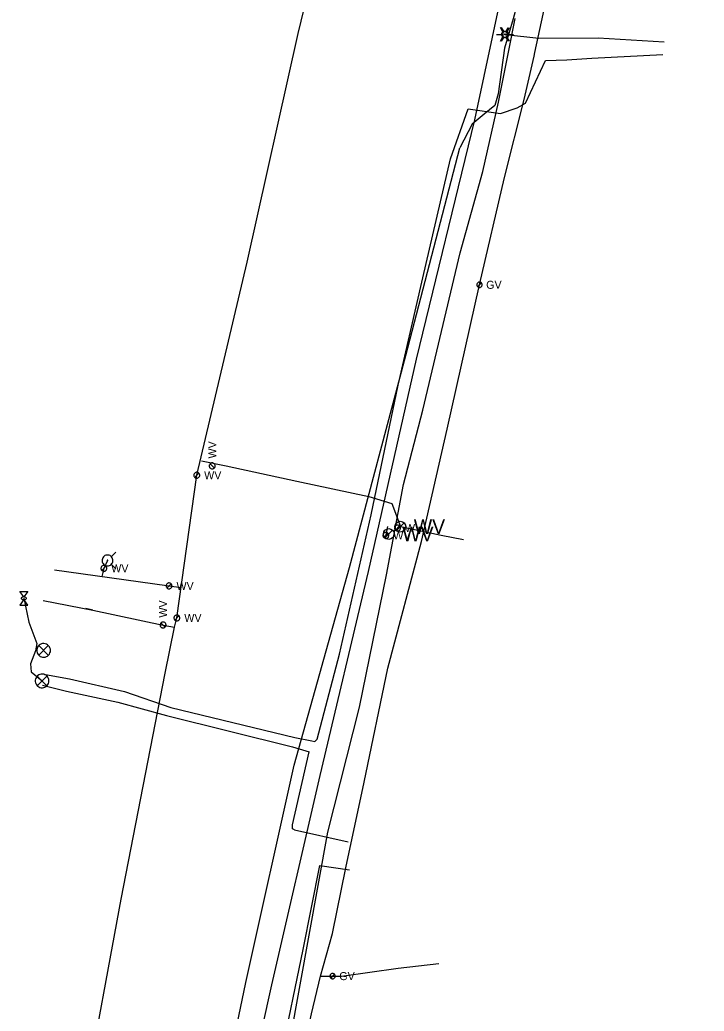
# Model space of a CAD drawing. Extents: x 596028 to 606371, y 330010 to 403088.
# Drawn here: x 602293.6 to 602623, y 355890.3 to 356367.2 of the extents above; entities that cross this region are included whole.
import ezdxf

# ---------------------------------------------------------------- set-up
doc = ezdxf.new("R2010")
doc.units = 0
for name, color, linetype in [('E_LTG', 7, 'Continuous'), ('E_SIG', 7, 'Continuous'), ('E_UTL_E_Bold', 7, 'Continuous'), ('E_UTL_E_UG', 7, 'Continuous'), ('E_UTL_FO_UG_MCI', 7, 'Continuous'), ('E_UTL_G', 7, 'Continuous'), ('E_UTL_G_UG', 7, 'Continuous'), ('E_UTL_T_UG', 7, 'Continuous'), ('E_UTL_TV_UG', 7, 'Continuous'), ('E_UTL_W', 7, 'Continuous'), ('E_UTL_W_UG', 7, 'Continuous'), ('E_UTL_WHydrant', 7, 'Continuous')]:
    doc.layers.add(name, color=color, linetype=linetype)

msp = doc.modelspace()

# ---------------------------------------------------------------- linework, layer by layer
at = {"layer": 'E_LTG'}
for points in [[(602526.08, 356361.4), (602524.89, 356363.46)], [(602526.66, 356361.38), (602525.47, 356363.44)], [(602527.51, 356361.4), (602528.7, 356363.46)], [(602528.09, 356361.38), (602529.28, 356363.44)], [(602522.98, 356360.16), (602525.36, 356360.16)], [(602523.57, 356360.14), (602525.95, 356360.14)], [(602524.89, 356356.86), (602526.08, 356358.92)], [(602528.22, 356360.16), (602528.2, 356360.43), (602528.12, 356360.69), (602528, 356360.93), (602527.83, 356361.14), (602527.62, 356361.32), (602527.39, 356361.46), (602527.13, 356361.55), (602526.86, 356361.59), (602526.59, 356361.57), (602526.33, 356361.51), (602526.08, 356361.4), (602525.86, 356361.24), (602525.67, 356361.04), (602525.52, 356360.81), (602525.42, 356360.56), (602525.37, 356360.29), (602525.37, 356360.02), (602525.42, 356359.76), (602525.52, 356359.5), (602525.67, 356359.27), (602525.86, 356359.08), (602526.08, 356358.92), (602526.33, 356358.81), (602526.59, 356358.74), (602526.86, 356358.73), (602527.13, 356358.77), (602527.39, 356358.86), (602527.62, 356358.99), (602527.83, 356359.17), (602528, 356359.39), (602528.12, 356359.63), (602528.2, 356359.89), (602528.22, 356360.16)], [(602528.22, 356360.16), (602528.2, 356360.43), (602528.12, 356360.69), (602528, 356360.93), (602527.83, 356361.14), (602527.62, 356361.32), (602527.39, 356361.46), (602527.13, 356361.55), (602526.86, 356361.59), (602526.59, 356361.57), (602526.33, 356361.51), (602526.08, 356361.4), (602525.86, 356361.24), (602525.67, 356361.04), (602525.52, 356360.81), (602525.42, 356360.56), (602525.37, 356360.29), (602525.37, 356360.02), (602525.42, 356359.76), (602525.52, 356359.5), (602525.67, 356359.27), (602525.86, 356359.08), (602526.08, 356358.92), (602526.33, 356358.81), (602526.59, 356358.74), (602526.86, 356358.73), (602527.13, 356358.77), (602527.39, 356358.86), (602527.62, 356358.99), (602527.83, 356359.17), (602528, 356359.39), (602528.12, 356359.63), (602528.2, 356359.89), (602528.22, 356360.16)], [(602528.22, 356360.16), (602528.2, 356360.43), (602528.12, 356360.69), (602528, 356360.93), (602527.83, 356361.14), (602527.62, 356361.32), (602527.39, 356361.46), (602527.13, 356361.55), (602526.86, 356361.59), (602526.59, 356361.57), (602526.33, 356361.51), (602526.08, 356361.4), (602525.86, 356361.24), (602525.67, 356361.04), (602525.52, 356360.81), (602525.42, 356360.56), (602525.37, 356360.29), (602525.37, 356360.02), (602525.42, 356359.76), (602525.52, 356359.5), (602525.67, 356359.27), (602525.86, 356359.08), (602526.08, 356358.92), (602526.33, 356358.81), (602526.59, 356358.74), (602526.86, 356358.73), (602527.13, 356358.77), (602527.39, 356358.86), (602527.62, 356358.99), (602527.83, 356359.17), (602528, 356359.39), (602528.12, 356359.63), (602528.2, 356359.89), (602528.22, 356360.16)], [(602525.47, 356356.84), (602526.66, 356358.9)], [(602528.8, 356360.14), (602528.78, 356360.41), (602528.7, 356360.67), (602528.58, 356360.91), (602528.41, 356361.12), (602528.2, 356361.3), (602527.97, 356361.44), (602527.71, 356361.53), (602527.44, 356361.57), (602527.17, 356361.55), (602526.91, 356361.49), (602526.66, 356361.38), (602526.44, 356361.22), (602526.25, 356361.02), (602526.11, 356360.79), (602526, 356360.54), (602525.95, 356360.27), (602525.95, 356360), (602526, 356359.74), (602526.11, 356359.48), (602526.25, 356359.25), (602526.44, 356359.06), (602526.66, 356358.9), (602526.91, 356358.79), (602527.17, 356358.72), (602527.44, 356358.71), (602527.71, 356358.75), (602527.97, 356358.84), (602528.2, 356358.97), (602528.41, 356359.15), (602528.58, 356359.37), (602528.7, 356359.61), (602528.78, 356359.87), (602528.8, 356360.14)], [(602528.8, 356360.14), (602528.78, 356360.41), (602528.7, 356360.67), (602528.58, 356360.91), (602528.41, 356361.12), (602528.2, 356361.3), (602527.97, 356361.44), (602527.71, 356361.53), (602527.44, 356361.57), (602527.17, 356361.55), (602526.91, 356361.49), (602526.66, 356361.38), (602526.44, 356361.22), (602526.25, 356361.02), (602526.11, 356360.79), (602526, 356360.54), (602525.95, 356360.27), (602525.95, 356360), (602526, 356359.74), (602526.11, 356359.48), (602526.25, 356359.25), (602526.44, 356359.06), (602526.66, 356358.9), (602526.91, 356358.79), (602527.17, 356358.72), (602527.44, 356358.71), (602527.71, 356358.75), (602527.97, 356358.84), (602528.2, 356358.97), (602528.41, 356359.15), (602528.58, 356359.37), (602528.7, 356359.61), (602528.78, 356359.87), (602528.8, 356360.14)], [(602528.8, 356360.14), (602528.78, 356360.41), (602528.7, 356360.67), (602528.58, 356360.91), (602528.41, 356361.12), (602528.2, 356361.3), (602527.97, 356361.44), (602527.71, 356361.53), (602527.44, 356361.57), (602527.17, 356361.55), (602526.91, 356361.49), (602526.66, 356361.38), (602526.44, 356361.22), (602526.25, 356361.02), (602526.11, 356360.79), (602526, 356360.54), (602525.95, 356360.27), (602525.95, 356360), (602526, 356359.74), (602526.11, 356359.48), (602526.25, 356359.25), (602526.44, 356359.06), (602526.66, 356358.9), (602526.91, 356358.79), (602527.17, 356358.72), (602527.44, 356358.71), (602527.71, 356358.75), (602527.97, 356358.84), (602528.2, 356358.97), (602528.41, 356359.15), (602528.58, 356359.37), (602528.7, 356359.61), (602528.78, 356359.87), (602528.8, 356360.14)], [(602526.91, 356360.16), (602526.91, 356360.18), (602526.9, 356360.2), (602526.89, 356360.22), (602526.88, 356360.24), (602526.86, 356360.26), (602526.84, 356360.27), (602526.82, 356360.27), (602526.8, 356360.28), (602526.78, 356360.28), (602526.75, 356360.27), (602526.73, 356360.26), (602526.72, 356360.25), (602526.7, 356360.23), (602526.69, 356360.21), (602526.68, 356360.19), (602526.68, 356360.17), (602526.68, 356360.15), (602526.68, 356360.12), (602526.69, 356360.1), (602526.7, 356360.08), (602526.72, 356360.07), (602526.73, 356360.06), (602526.75, 356360.05), (602526.78, 356360.04), (602526.8, 356360.04), (602526.82, 356360.04), (602526.84, 356360.05), (602526.86, 356360.06), (602526.88, 356360.08), (602526.89, 356360.09), (602526.9, 356360.11), (602526.91, 356360.14), (602526.91, 356360.16)], [(602527.5, 356360.14), (602527.49, 356360.16), (602527.49, 356360.18), (602527.48, 356360.2), (602527.46, 356360.22), (602527.45, 356360.24), (602527.43, 356360.25), (602527.4, 356360.25), (602527.38, 356360.26), (602527.36, 356360.26), (602527.34, 356360.25), (602527.32, 356360.24), (602527.3, 356360.23), (602527.28, 356360.21), (602527.27, 356360.19), (602527.26, 356360.17), (602527.26, 356360.15), (602527.26, 356360.13), (602527.26, 356360.1), (602527.27, 356360.08), (602527.28, 356360.06), (602527.3, 356360.05), (602527.32, 356360.04), (602527.34, 356360.03), (602527.36, 356360.02), (602527.38, 356360.02), (602527.4, 356360.02), (602527.43, 356360.03), (602527.45, 356360.04), (602527.46, 356360.06), (602527.48, 356360.07), (602527.49, 356360.09), (602527.49, 356360.12), (602527.5, 356360.14)], [(602528.7, 356356.86), (602527.51, 356358.92)], [(602529.28, 356356.84), (602528.09, 356358.9)], [(602528.22, 356360.16), (602530.6, 356360.16)], [(602528.8, 356360.14), (602531.19, 356360.14)]]:
    msp.add_lwpolyline(points, dxfattribs=at)
at = {"layer": 'E_SIG'}
for points in [[(602308.36, 356063.82), (602308.3, 356064.44), (602308.12, 356065.04), (602307.83, 356065.6), (602307.44, 356066.1), (602306.97, 356066.51), (602306.43, 356066.82), (602305.83, 356067.03), (602305.21, 356067.11), (602304.59, 356067.08), (602303.98, 356066.94), (602303.41, 356066.68), (602302.89, 356066.31), (602302.46, 356065.86), (602302.12, 356065.33), (602301.89, 356064.75), (602301.77, 356064.13), (602301.77, 356063.5), (602301.89, 356062.89), (602302.12, 356062.31), (602302.46, 356061.78), (602302.89, 356061.32), (602303.41, 356060.96), (602303.98, 356060.7), (602304.59, 356060.55), (602305.21, 356060.52), (602305.83, 356060.61), (602306.43, 356060.82), (602306.97, 356061.13), (602307.44, 356061.54), (602307.83, 356062.03), (602308.12, 356062.59), (602308.3, 356063.19), (602308.36, 356063.82)], [(602307.32, 356066.15), (602302.71, 356061.5)], [(602302.71, 356066.11), (602307.36, 356061.45)], [(602307.65, 356049.15), (602307.59, 356049.77), (602307.41, 356050.37), (602307.12, 356050.93), (602306.73, 356051.43), (602306.26, 356051.84), (602305.72, 356052.15), (602305.12, 356052.36), (602304.5, 356052.44), (602303.88, 356052.41), (602303.27, 356052.27), (602302.7, 356052.01), (602302.18, 356051.64), (602301.75, 356051.19), (602301.41, 356050.66), (602301.18, 356050.08), (602301.06, 356049.46), (602301.06, 356048.83), (602301.18, 356048.22), (602301.41, 356047.64), (602301.75, 356047.11), (602302.18, 356046.65), (602302.7, 356046.29), (602303.27, 356046.03), (602303.88, 356045.88), (602304.5, 356045.85), (602305.12, 356045.94), (602305.72, 356046.15), (602306.26, 356046.46), (602306.73, 356046.87), (602307.12, 356047.36), (602307.41, 356047.92), (602307.59, 356048.52), (602307.65, 356049.15)], [(602306.61, 356051.48), (602302, 356046.83)], [(602302, 356051.44), (602306.65, 356046.78)]]:
    msp.add_lwpolyline(points, dxfattribs=at)
at = {"layer": 'E_UTL_E_Bold'}
for points in [[(602293.61, 356092.2), (602297.42, 356092.2)], [(602295.52, 356089.53), (602293.61, 356092.2)], [(602297.42, 356092.2), (602295.52, 356089.53)], [(602295.52, 356088.26), (602293.61, 356085.6)], [(602293.61, 356085.6), (602297.42, 356085.6)], [(602296.79, 356088.9), (602296.76, 356089.02), (602296.69, 356089.13), (602296.58, 356089.24), (602296.43, 356089.34), (602296.25, 356089.42), (602296.04, 356089.48), (602295.81, 356089.52), (602295.58, 356089.53), (602295.33, 356089.53), (602295.1, 356089.5), (602294.88, 356089.45), (602294.68, 356089.38), (602294.52, 356089.29), (602294.39, 356089.19), (602294.3, 356089.08), (602294.25, 356088.96), (602294.25, 356088.84), (602294.3, 356088.72), (602294.39, 356088.61), (602294.52, 356088.51), (602294.68, 356088.42), (602294.88, 356088.35), (602295.1, 356088.3), (602295.33, 356088.27), (602295.58, 356088.26), (602295.81, 356088.28), (602296.04, 356088.32), (602296.25, 356088.38), (602296.43, 356088.46), (602296.58, 356088.55), (602296.69, 356088.66), (602296.76, 356088.78), (602296.79, 356088.9)], [(602297.42, 356085.6), (602295.52, 356088.26)]]:
    msp.add_lwpolyline(points, dxfattribs=at)
at = {"layer": 'E_UTL_E_UG'}
for points in [[(602527.38, 356360.14), (602543.32, 356358.31), (602571.97, 356358.52), (602603.73, 356356.65)], [(602305.9, 356052.31), (602317.54, 356050.08), (602344.03, 356044.13), (602366.32, 356036.43), (602425.91, 356021.93), (602434.16, 356020.25), (602435.61, 356019.95), (602436.7, 356021.19), (602447.44, 356061.95), (602462.69, 356128.98), (602475.74, 356191.45), (602487.57, 356243.04), (602500.92, 356300.31), (602509.41, 356324.33), (602524.88, 356322.04), (602532.94, 356324.86), (602537.02, 356327.15), (602546.65, 356347.65), (602556.8, 356348), (602568.86, 356348.77), (602603.06, 356350.54)], [(602295.52, 356088.9), (602297.99, 356077.36), (602301.85, 356067.08), (602301.12, 356063.57), (602298.68, 356057.39), (602299.11, 356053.54), (602304.35, 356049.15)], [(602304.54, 356047.11), (602316.1, 356044.25), (602340.85, 356038.88), (602364.24, 356032.51), (602424.79, 356017.43), (602432.85, 356015.04)], [(602425.86, 355977.57), (602424.87, 355978.03), (602424.86, 355979.87), (602432.85, 356015.04)], [(602425.86, 355977.57), (602451.64, 355971.81)], [(602358.89, 355587.72), (602356.93, 355588.53), (602356.22, 355591.32), (602359.69, 355624.49), (602382.58, 355715.1), (602402.01, 355797.66), (602419.22, 355868.06), (602430.04, 355919.95), (602437.91, 355960.43), (602452.3, 355958.34)]]:
    msp.add_lwpolyline(points, dxfattribs=at)
at = {"layer": 'E_UTL_FO_UG_MCI'}
msp.add_lwpolyline([(602356.8, 355578.56), (602357.25, 355581.13), (602356.43, 355590.17), (602366.64, 355639.13), (602378.7, 355689.97), (602390.02, 355731.17), (602411.29, 355829.12), (602423.89, 355877.3), (602441.85, 355976.47), (602457, 356036.57), (602470.01, 356100.19), (602478.31, 356143.72), (602487.59, 356179.43), (602505.52, 356255.16), (602516.48, 356294.21), (602523.99, 356327.56), (602529.05, 356353.18), (602532.07, 356367.78)], dxfattribs=at)
at = {"layer": 'E_UTL_G'}
for points in [[(602516.11, 356239.71), (602516.09, 356239.95), (602516.02, 356240.18), (602515.91, 356240.4), (602515.75, 356240.59), (602515.57, 356240.75), (602515.36, 356240.87), (602515.13, 356240.95), (602514.89, 356240.99), (602514.64, 356240.98), (602514.41, 356240.92), (602514.18, 356240.82), (602513.99, 356240.68), (602513.82, 356240.5), (602513.69, 356240.29), (602513.59, 356240.07), (602513.55, 356239.83), (602513.55, 356239.58), (602513.59, 356239.34), (602513.69, 356239.12), (602513.82, 356238.91), (602513.99, 356238.74), (602514.18, 356238.6), (602514.41, 356238.49), (602514.64, 356238.44), (602514.89, 356238.42), (602515.13, 356238.46), (602515.36, 356238.54), (602515.57, 356238.66), (602515.75, 356238.82), (602515.91, 356239.01), (602516.02, 356239.23), (602516.09, 356239.46), (602516.11, 356239.71)], [(602513.92, 356238.8), (602515.73, 356240.61)], [(602445.43, 355907.14), (602445.41, 355907.38), (602445.34, 355907.62), (602445.22, 355907.83), (602445.07, 355908.02), (602444.89, 355908.18), (602444.68, 355908.31), (602444.45, 355908.39), (602444.21, 355908.42), (602443.96, 355908.41), (602443.73, 355908.35), (602443.5, 355908.25), (602443.3, 355908.11), (602443.14, 355907.93), (602443, 355907.73), (602442.91, 355907.5), (602442.87, 355907.26), (602442.87, 355907.02), (602442.91, 355906.78), (602443, 355906.55), (602443.14, 355906.34), (602443.3, 355906.17), (602443.5, 355906.03), (602443.73, 355905.93), (602443.96, 355905.87), (602444.21, 355905.86), (602444.45, 355905.89), (602444.68, 355905.97), (602444.89, 355906.09), (602445.07, 355906.25), (602445.22, 355906.44), (602445.34, 355906.66), (602445.41, 355906.9), (602445.43, 355907.14)], [(602443.24, 355906.23), (602445.05, 355908.05)]]:
    msp.add_lwpolyline(points, dxfattribs=at)
at = {"layer": 'E_UTL_G_UG'}
for points in [[(602438.29, 355907.15), (602444.07, 355927.58), (602450.56, 355959.19), (602459.34, 356000.37), (602470.78, 356055.36), (602486.9, 356116.3), (602499.19, 356170.26), (602514.83, 356239.71), (602526.9, 356291.34), (602536.25, 356328.79), (602541.16, 356349.76), (602541.49, 356351.39), (602549.14, 356387.03), (602588.06, 356565.33), (602591.67, 356582.66), (602612.5, 356667.52), (602611.35, 356672.52), (602620.59, 356676.75), (602622.95, 356684.63), (602619.1, 356814.16)], [(602438.29, 355907.15), (602444.15, 355907.14), (602448.42, 355907.11), (602475.74, 355911.02), (602495.23, 355913.2)], [(602370.82, 355599.68), (602382.85, 355657.96), (602397.87, 355726.43), (602410.47, 355778.81), (602420.32, 355828.8), (602433.98, 355889.07), (602438.29, 355907.15)]]:
    msp.add_lwpolyline(points, dxfattribs=at)
at = {"layer": 'E_UTL_T_UG'}
for points in [[(602512.64, 356319.09), (602547.13, 356480.52)], [(602345.72, 355584.54), (602345.91, 355586.37), (602348.52, 355606.11), (602370.14, 355703.38), (602392.65, 355802.25), (602414.93, 355902.98), (602438.16, 356003.67), (602461.33, 356101.8), (602484.44, 356203.98), (602512.64, 356319.09)]]:
    msp.add_lwpolyline(points, dxfattribs=at)
at = {"layer": 'E_UTL_TV_UG'}
for points in [[(602529.17, 356408.78), (602530.47, 356404.94), (602533.83, 356398.82), (602536.95, 356395.52), (602537.71, 356392.68), (602531.1, 356367.67), (602526.82, 356353.58), (602523.79, 356331.6), (602522.92, 356328.27), (602522.19, 356325.98), (602517.08, 356321.73), (602511.29, 356316.91), (602505.32, 356305.65)], [(602379.66, 355779.5), (602381.26, 355802.2), (602402.4, 355904.13), (602425.59, 356008.67), (602452.27, 356103.75), (602479.35, 356205.68), (602505.32, 356305.65)]]:
    msp.add_lwpolyline(points, dxfattribs=at)
at = {"layer": 'E_UTL_W'}
for points in [[(602386.2, 356154.01), (602385.93, 356153.99), (602385.67, 356153.91), (602385.42, 356153.79), (602385.21, 356153.62), (602385.03, 356153.41), (602384.9, 356153.18), (602384.81, 356152.92), (602384.77, 356152.66), (602384.78, 356152.38), (602384.85, 356152.12), (602384.96, 356151.87), (602385.12, 356151.65), (602385.31, 356151.47), (602385.54, 356151.32), (602385.79, 356151.22), (602386.06, 356151.17), (602386.33, 356151.17), (602386.6, 356151.22), (602386.85, 356151.32), (602387.08, 356151.47), (602387.27, 356151.65), (602387.43, 356151.87), (602387.54, 356152.12), (602387.61, 356152.38), (602387.62, 356152.66), (602387.58, 356152.92), (602387.49, 356153.18), (602387.36, 356153.41), (602387.18, 356153.62), (602386.97, 356153.79), (602386.73, 356153.91), (602386.46, 356153.99), (602386.2, 356154.01)], [(602387.2, 356151.58), (602385.19, 356153.6)], [(602380.18, 356148.09), (602380.16, 356148.36), (602380.08, 356148.62), (602379.95, 356148.86), (602379.79, 356149.07), (602379.58, 356149.25), (602379.35, 356149.38), (602379.09, 356149.47), (602378.82, 356149.51), (602378.55, 356149.5), (602378.29, 356149.44), (602378.04, 356149.32), (602377.82, 356149.17), (602377.63, 356148.97), (602377.49, 356148.74), (602377.39, 356148.49), (602377.34, 356148.22), (602377.34, 356147.95), (602377.39, 356147.69), (602377.49, 356147.43), (602377.63, 356147.21), (602377.82, 356147.01), (602378.04, 356146.85), (602378.29, 356146.74), (602378.55, 356146.68), (602378.82, 356146.66), (602379.09, 356146.7), (602379.35, 356146.79), (602379.58, 356146.93), (602379.79, 356147.1), (602379.95, 356147.32), (602380.08, 356147.56), (602380.16, 356147.82), (602380.18, 356148.09)], [(602377.75, 356147.08), (602379.76, 356149.1)], [(602476.8, 356122.69), (602476.78, 356122.96), (602476.7, 356123.22), (602476.57, 356123.46), (602476.41, 356123.67), (602476.2, 356123.85), (602475.97, 356123.98), (602475.71, 356124.07), (602475.44, 356124.11), (602475.17, 356124.1), (602474.91, 356124.04), (602474.66, 356123.92), (602474.44, 356123.77), (602474.25, 356123.57), (602474.11, 356123.34), (602474.01, 356123.09), (602473.96, 356122.82), (602473.96, 356122.55), (602474.01, 356122.29), (602474.11, 356122.03), (602474.25, 356121.81), (602474.44, 356121.61), (602474.66, 356121.45), (602474.91, 356121.34), (602475.17, 356121.28), (602475.44, 356121.26), (602475.71, 356121.3), (602475.97, 356121.39), (602476.2, 356121.53), (602476.41, 356121.7), (602476.57, 356121.92), (602476.7, 356122.16), (602476.78, 356122.42), (602476.8, 356122.69)], [(602474.37, 356121.68), (602476.38, 356123.7)], [(602474.89, 356121.53), (602478.55, 356125.19)], [(602471.21, 356119.15), (602471.19, 356119.42), (602471.11, 356119.68), (602470.98, 356119.92), (602470.82, 356120.13), (602470.61, 356120.31), (602470.38, 356120.44), (602470.12, 356120.53), (602469.85, 356120.57), (602469.58, 356120.56), (602469.32, 356120.5), (602469.07, 356120.38), (602468.85, 356120.23), (602468.66, 356120.03), (602468.52, 356119.8), (602468.42, 356119.55), (602468.37, 356119.28), (602468.37, 356119.01), (602468.42, 356118.75), (602468.52, 356118.49), (602468.66, 356118.27), (602468.85, 356118.07), (602469.07, 356117.91), (602469.32, 356117.8), (602469.58, 356117.74), (602469.85, 356117.72), (602470.12, 356117.76), (602470.38, 356117.85), (602470.61, 356117.99), (602470.82, 356118.16), (602470.98, 356118.38), (602471.11, 356118.62), (602471.19, 356118.88), (602471.21, 356119.15)], [(602468.78, 356118.14), (602470.79, 356120.16)], [(602469.34, 356118), (602473, 356121.66)], [(602335.47, 356103.29), (602335.45, 356103.56), (602335.37, 356103.82), (602335.25, 356104.06), (602335.08, 356104.27), (602334.87, 356104.45), (602334.64, 356104.58), (602334.38, 356104.67), (602334.11, 356104.71), (602333.84, 356104.7), (602333.58, 356104.64), (602333.33, 356104.52), (602333.11, 356104.37), (602332.92, 356104.17), (602332.78, 356103.94), (602332.68, 356103.69), (602332.63, 356103.42), (602332.63, 356103.15), (602332.68, 356102.89), (602332.78, 356102.63), (602332.92, 356102.41), (602333.11, 356102.21), (602333.33, 356102.05), (602333.58, 356101.94), (602333.84, 356101.88), (602334.11, 356101.86), (602334.38, 356101.9), (602334.64, 356101.99), (602334.87, 356102.13), (602335.08, 356102.3), (602335.25, 356102.52), (602335.37, 356102.76), (602335.45, 356103.02), (602335.47, 356103.29)], [(602333.04, 356102.28), (602335.05, 356104.3)], [(602366.86, 356094.86), (602366.83, 356095.13), (602366.75, 356095.39), (602366.63, 356095.63), (602366.46, 356095.84), (602366.26, 356096.02), (602366.02, 356096.16), (602365.77, 356096.24), (602365.5, 356096.28), (602365.23, 356096.27), (602364.96, 356096.21), (602364.72, 356096.09), (602364.5, 356095.94), (602364.31, 356095.74), (602364.16, 356095.51), (602364.06, 356095.26), (602364.01, 356094.99), (602364.01, 356094.72), (602364.06, 356094.46), (602364.16, 356094.21), (602364.31, 356093.98), (602364.5, 356093.78), (602364.72, 356093.62), (602364.96, 356093.51), (602365.23, 356093.45), (602365.5, 356093.43), (602365.77, 356093.47), (602366.02, 356093.56), (602366.26, 356093.7), (602366.46, 356093.87), (602366.63, 356094.09), (602366.75, 356094.33), (602366.83, 356094.59), (602366.86, 356094.86)], [(602364.42, 356093.85), (602366.44, 356095.87)], [(602370.62, 356079.44), (602370.6, 356079.71), (602370.52, 356079.97), (602370.4, 356080.21), (602370.23, 356080.42), (602370.02, 356080.6), (602369.79, 356080.74), (602369.53, 356080.83), (602369.26, 356080.87), (602368.99, 356080.85), (602368.73, 356080.79), (602368.48, 356080.68), (602368.26, 356080.52), (602368.08, 356080.32), (602367.93, 356080.09), (602367.83, 356079.84), (602367.78, 356079.58), (602367.78, 356079.31), (602367.83, 356079.04), (602367.93, 356078.79), (602368.08, 356078.56), (602368.26, 356078.36), (602368.48, 356078.21), (602368.73, 356078.09), (602368.99, 356078.03), (602369.26, 356078.02), (602369.53, 356078.06), (602369.79, 356078.14), (602370.02, 356078.28), (602370.23, 356078.46), (602370.4, 356078.67), (602370.52, 356078.91), (602370.6, 356079.17), (602370.62, 356079.44)], [(602362.56, 356077.46), (602362.29, 356077.44), (602362.03, 356077.36), (602361.78, 356077.24), (602361.57, 356077.07), (602361.39, 356076.87), (602361.26, 356076.63), (602361.17, 356076.37), (602361.13, 356076.11), (602361.14, 356075.84), (602361.21, 356075.57), (602361.32, 356075.33), (602361.48, 356075.1), (602361.67, 356074.92), (602361.9, 356074.77), (602362.15, 356074.67), (602362.42, 356074.62), (602362.69, 356074.62), (602362.96, 356074.67), (602363.21, 356074.77), (602363.44, 356074.92), (602363.63, 356075.1), (602363.79, 356075.33), (602363.9, 356075.57), (602363.97, 356075.84), (602363.98, 356076.11), (602363.94, 356076.37), (602363.85, 356076.63), (602363.72, 356076.87), (602363.54, 356077.07), (602363.33, 356077.24), (602363.09, 356077.36), (602362.83, 356077.44), (602362.56, 356077.46)], [(602363.56, 356075.03), (602361.55, 356077.05)], [(602368.19, 356078.43), (602370.2, 356080.45)]]:
    msp.add_lwpolyline(points, dxfattribs=at)
for centre in [(602476.72, 356123.36), (602471.17, 356119.83)]:
    msp.add_circle(centre, 2.59, dxfattribs=at)
at = {"layer": 'E_UTL_W_UG'}
for points in [[(602324.58, 355847.67), (602342.38, 355944.19), (602363.59, 356052.94), (602368.01, 356074.95), (602369.2, 356079.44), (602378.76, 356148.09), (602402.95, 356250.55), (602427.54, 356360.59), (602452.53, 356463.55)], [(602381.05, 356155.01), (602392.98, 356152.63), (602427, 356145.32), (602461.51, 356137.83), (602472.67, 356134.53), (602476.75, 356123.39), (602496.3, 356119.33), (602507.18, 356117.24)], [(602470.49, 356123.4), (602469.81, 356119.49), (602469.79, 356119.15)], [(602335.81, 356107.08), (602334.05, 356103.29), (602333, 356099.38)], [(602310.36, 356102.53), (602371.23, 356094.05)], [(602304.8, 356087.8), (602328.67, 356083.21), (602362.56, 356076.04), (602368.01, 356074.95)], [(602328.67, 356083.21), (602325.4, 356083.91)]]:
    msp.add_lwpolyline(points, dxfattribs=at)
at = {"layer": 'E_UTL_WHydrant'}
for points in [[(602335.81, 356104.46), (602336.3, 356104.5), (602336.78, 356104.64), (602337.22, 356104.87), (602337.62, 356105.18), (602337.94, 356105.56), (602338.19, 356105.99), (602338.35, 356106.46), (602338.43, 356106.95), (602338.4, 356107.45), (602338.28, 356107.94), (602338.08, 356108.39), (602337.79, 356108.8), (602337.43, 356109.14), (602337.01, 356109.41), (602336.54, 356109.59), (602336.05, 356109.69), (602335.56, 356109.69), (602335.07, 356109.59), (602334.6, 356109.41), (602334.18, 356109.14), (602333.82, 356108.8), (602333.53, 356108.39), (602333.33, 356107.94), (602333.21, 356107.45), (602333.19, 356106.95), (602333.26, 356106.46), (602333.42, 356105.99), (602333.67, 356105.56), (602334, 356105.18), (602334.39, 356104.87), (602334.83, 356104.64), (602335.31, 356104.5), (602335.81, 356104.46)], [(602337.64, 356108.91), (602339.78, 356111.05)], [(602335.81, 356106.88), (602335.84, 356106.88), (602335.88, 356106.89), (602335.91, 356106.91), (602335.94, 356106.93), (602335.97, 356106.96), (602335.99, 356106.99), (602336, 356107.03), (602336.01, 356107.07), (602336, 356107.11), (602336, 356107.14), (602335.98, 356107.18), (602335.96, 356107.21), (602335.93, 356107.24), (602335.9, 356107.26), (602335.86, 356107.27), (602335.82, 356107.28), (602335.79, 356107.28), (602335.75, 356107.27), (602335.71, 356107.26), (602335.68, 356107.24), (602335.65, 356107.21), (602335.63, 356107.18), (602335.62, 356107.14), (602335.61, 356107.11), (602335.61, 356107.07), (602335.61, 356107.03), (602335.62, 356106.99), (602335.64, 356106.96), (602335.67, 356106.93), (602335.7, 356106.91), (602335.73, 356106.89), (602335.77, 356106.88), (602335.81, 356106.88)], [(602337.64, 356105.24), (602339.78, 356103.1)]]:
    msp.add_lwpolyline(points, dxfattribs=at)

# ---------------------------------------------------------------- texts
at = {"layer": 'E_UTL_G'}
for p in [(602518.03, 356237.78), (602447.35, 355905.21)]:
    msp.add_text('GV', height=3.85, dxfattribs=at).set_placement(p)
at = {"layer": 'E_UTL_W'}
for p in [(602388.12, 356156.15), (602364.48, 356079.6)]:
    msp.add_text('WV', height=3.85, rotation=90, dxfattribs=at).set_placement(p)
for height, p in [(3.85, (602382.32, 356146.16)), (3.85, (602478.94, 356120.76)), (7, (602483.2, 356119.86)), (3.85, (602473.35, 356117.22)), (7, (602477.65, 356116.33)), (3.85, (602337.61, 356101.36)), (3.85, (602369, 356092.93)), (3.85, (602372.76, 356077.52))]:
    msp.add_text('WV', height=height, dxfattribs=at).set_placement(p)

doc.saveas('drawing.dxf')
